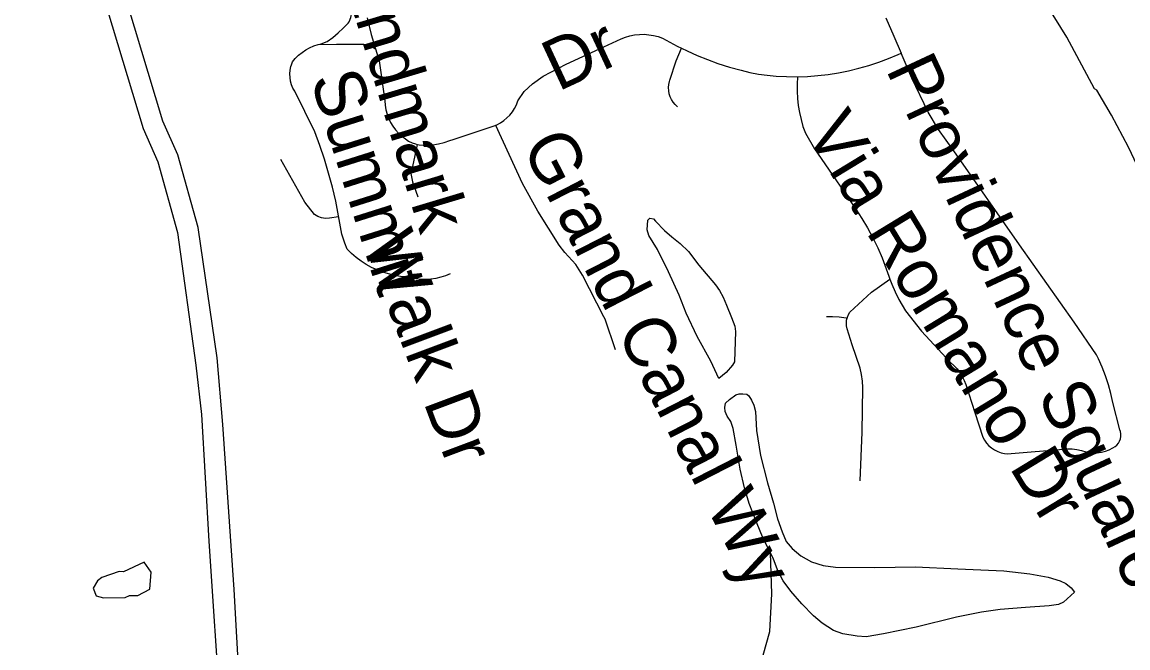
# Model space of a CAD drawing. Extents: x 1383679 to 1536984, y 460658 to 651027.
# Drawn here: x 1466987 to 1469055, y 507474 to 508644 of the extents above; entities that cross this region are included whole.
import ezdxf

# ---------------------------------------------------------------- set-up
doc = ezdxf.new("R2010")
doc.units = 0
for name, color, linetype in [('Exist Hydrographic Misc Water Feature', 7, 'Continuous'), ('Exist Road Non-System Type 51', 7, 'Continuous'), ('Exist Road Non-System Type 51 Label', 7, 'Continuous'), ('Exist Road Primary NC UnDivided 4 Lane Attributed', 7, 'Continuous')]:
    doc.layers.add(name, color=color, linetype=linetype)

msp = doc.modelspace()

# ---------------------------------------------------------------- linework, layer by layer
at = {"layer": 'Exist Hydrographic Misc Water Feature'}
for points in [[(1469579.7, 507632), (1469559.8, 507666.9), (1469556.1, 507683), (1469536.9, 507723.4), (1469523.4, 507747.7), (1469474.7, 507812.7), (1469440.1, 507885.5), (1469401, 507930.3), (1469365.9, 507981), (1469318.9, 508028), (1469284.1, 508090.7), (1469250.9, 508129.4), (1469215.8, 508178.1), (1469157.1, 508243.3), (1469145.5, 508263.6), (1469127.7, 508281.9), (1469092.8, 508330.7), (1469055.9, 508410), (1469023.8, 508469.8), (1468996.4, 508516.4), (1468992.4, 508518.8), (1468940.3, 508615.9), (1468903.4, 508674.6), (1468872.7, 508737.2)], [(1468171.2, 508271.5), (1468188.4, 508254.3), (1468202, 508242.3), (1468217.3, 508229.8), (1468233.3, 508214.8), (1468252.5, 508189.7), (1468283.5, 508152.9), (1468291.3, 508142.2), (1468298.2, 508129.5), (1468304.2, 508114.7), (1468313.3, 508091.5), (1468319.6, 508075.4), (1468321.1, 508065.3), (1468319, 508008.8), (1468315.5, 508002.5), (1468303.5, 507988.6), (1468289.8, 507977.6), (1468275, 508009.8), (1468249.6, 508056.4), (1468228.7, 508100), (1468215.6, 508133.1), (1468196, 508177), (1468175.1, 508218.6), (1468158.9, 508244.9), (1468155.8, 508255.5), (1468156.9, 508273.5), (1468161.2, 508277.6), (1468167.9, 508275.8), (1468171.2, 508271.5)], [(1468386.3, 507651.9), (1468384.6, 507655.4), (1468372.8, 507678.3), (1468360.1, 507708.9), (1468346.3, 507744.1), (1468337.7, 507773.4), (1468329.7, 507808.5), (1468322.5, 507852.9), (1468316.8, 507884.4), (1468312.4, 507897.4), (1468305.6, 507907.4), (1468301.7, 507916.2), (1468301.3, 507923.2), (1468302.6, 507931.3), (1468309.8, 507938.7), (1468321.6, 507947.2), (1468328, 507949.3), (1468335, 507949.2), (1468342, 507948.5), (1468346, 507945.5), (1468351.1, 507937.2), (1468355, 507927.8), (1468358.2, 507916.1), (1468360.3, 507880.5), (1468368, 507833.8), (1468380.9, 507782.9), (1468391.8, 507744.8), (1468399.3, 507715.6), (1468408.1, 507690.9), (1468415.9, 507673.3), (1468426.7, 507659.7), (1468443.3, 507645.9), (1468463.4, 507635), (1468484.8, 507628.1), (1468508.1, 507625.2), (1468581.4, 507624.2), (1468657.8, 507625.5), (1468736.9, 507621.9), (1468822.4, 507618.3), (1468871.2, 507612.5), (1468905.5, 507606.5), (1468928, 507599.6), (1468938.4, 507594.7), (1468948.7, 507586.3), (1468955, 507578.1), (1468934.2, 507559.3), (1468924.7, 507555.5), (1468907.2, 507553), (1468863.4, 507549.8), (1468815.7, 507546.2), (1468781.1, 507541.2), (1468734.3, 507531.8), (1468658.8, 507513.1), (1468597.4, 507500.5), (1468565.2, 507494.8), (1468548.4, 507495.8), (1468521.6, 507500.4), (1468504.3, 507506.6), (1468483.1, 507520.5), (1468467.1, 507534.2), (1468444.8, 507556.2), (1468424.3, 507580), (1468410.2, 507599.5), (1468400.6, 507617.2), (1468391.8, 507640.1), (1468386.3, 507651.9)], [(1468383.3, 507189.5), (1468366.1, 507227.8), (1468366.3, 507235.8), (1468358.6, 507251.9), (1468347.4, 507296.2), (1468348.7, 507360.2), (1468352.8, 507368.1), (1468353.4, 507392.1), (1468385.1, 507504.6), (1468389, 507575.3), (1468386.3, 507651.9)], [(1467215.6, 507634.1), (1467176.9, 507616.6), (1467168.9, 507616.7), (1467136.7, 507605.4), (1467128.6, 507599.6), (1467120.3, 507585.8), (1467126, 507571.6), (1467139.9, 507567.4), (1467180, 507568.5), (1467188.1, 507572.3), (1467204, 507572), (1467226.3, 507583.6), (1467229, 507615.5), (1467215.6, 507634.1)]]:
    msp.add_lwpolyline(points, dxfattribs=at)
at = {"layer": 'Exist Road Non-System Type 51'}
for points in [[(1467540.8, 508601.9), (1467546.3, 508603.2), (1467557.5, 508607.4), (1467568.1, 508615.2), (1467578.3, 508623.6), (1467587.9, 508632.5), (1467596.9, 508642.1), (1467599, 508644.4), (1467601.8, 508652.5), (1467603.9, 508660.9), (1467605.3, 508669.4), (1467605.8, 508678), (1467605.6, 508686.6), (1467605.3, 508689.9)], [(1467632.5, 508651.8), (1467639.8, 508620.7), (1467648.1, 508593.6)], [(1468601.9, 508652), (1468617.1, 508617.5), (1468630.6, 508585.7)], [(1467725.7, 508415.3), (1467729.9, 508414.3), (1467736.9, 508413.5), (1467744, 508413.4), (1467755, 508414.4), (1467765.9, 508416.3), (1467776.6, 508418.9), (1467787.2, 508422.2), (1467793.3, 508424.6), (1467860.4, 508447), (1467867.8, 508449.1), (1467874.9, 508452), (1467881.6, 508455.5), (1467888, 508459.7), (1467893.8, 508464.6), (1467899.2, 508470), (1467903.9, 508476), (1467908, 508482.4), (1467911.5, 508489.2), (1467914.2, 508496.4), (1467914.3, 508496.9), (1467925.8, 508514), (1467941.7, 508528.7), (1467961.6, 508542.9), (1468004.4, 508565.1), (1468075, 508597.6), (1468099.1, 508608.7), (1468107.1, 508612.6), (1468115.3, 508615.8), (1468123.8, 508618.3), (1468132.5, 508619.9), (1468141.4, 508620.8), (1468150.2, 508621), (1468159.1, 508620.3), (1468167.8, 508618.8), (1468176.4, 508616.6), (1468184.8, 508613.6), (1468211.9, 508599), (1468220.3, 508594.8)], [(1467787.9, 508173.4), (1467779.2, 508169.8), (1467770.2, 508166.8), (1467761, 508164.6), (1467751.6, 508163.2), (1467742.1, 508162.6), (1467732.6, 508162.8), (1467723.2, 508163.7), (1467713.9, 508165.4), (1467706.3, 508167.5), (1467694.9, 508168.5), (1467683.7, 508170.4), (1467672.5, 508173), (1467661.6, 508176.4), (1467651, 508180.5), (1467640.6, 508185.4), (1467630.7, 508191), (1467621.1, 508197.2), (1467612, 508204.1), (1467603.4, 508211.6), (1467595.3, 508219.7), (1467590.6, 508230.8), (1467585.2, 508247.4), (1467573.8, 508308.9), (1467567.5, 508335.2), (1467560.3, 508361.4), (1467552.5, 508387.4), (1467543.8, 508413.1), (1467534.5, 508438.6), (1467497, 508514.4), (1467493.7, 508520.5), (1467491.2, 508526.8), (1467489.4, 508533.5), (1467488.4, 508540.2), (1467488.1, 508547.1), (1467488.7, 508553.9), (1467490, 508560.7), (1467490.9, 508563.9), (1467492.8, 508569.5), (1467498.2, 508575.9), (1467504.1, 508581.9), (1467510.7, 508587.2), (1467517.6, 508591.9), (1467525, 508596), (1467532.8, 508599.3), (1467540.8, 508601.9)], [(1467540.8, 508601.9), (1467575.3, 508602.3), (1467626.2, 508602.5), (1467630.9, 508602.1), (1467635.5, 508600.9), (1467639.9, 508599), (1467648.1, 508593.6)], [(1467648.1, 508593.6), (1467654.7, 508571.6), (1467665.5, 508496.8), (1467666.1, 508488.4), (1467667.5, 508480.1), (1467669.7, 508471.9), (1467672.6, 508464), (1467676.3, 508456.4), (1467680.6, 508449.2), (1467685.6, 508442.4), (1467691.2, 508436.1), (1467697.4, 508430.4), (1467704.1, 508425.3), (1467710, 508421.5), (1467716.4, 508418.4), (1467723, 508416), (1467725.7, 508415.3)], [(1468212.6, 508485.7), (1468208.2, 508489.6), (1468204.4, 508494), (1468201.3, 508499), (1468198.8, 508504.3), (1468197, 508509.9), (1468196.1, 508515.6), (1468195.9, 508521.5), (1468196.5, 508527.3), (1468197.9, 508533), (1468198.5, 508535), (1468210.4, 508571.6), (1468220.3, 508594.8)], [(1468220.3, 508594.8), (1468230.5, 508589.8), (1468249.5, 508581.3), (1468268.7, 508573.6), (1468288.3, 508566.6), (1468309.9, 508559.8), (1468331.7, 508553.7), (1468347.8, 508549.8), (1468364.1, 508546.7), (1468380.5, 508544.3), (1468397, 508542.8), (1468416.5, 508541.9), (1468436, 508541.7), (1468437.2, 508541.8)], [(1468437.2, 508541.8), (1468455.5, 508542.4), (1468475, 508543.8), (1468494.3, 508546.1), (1468513.5, 508549.1), (1468532.5, 508552.9), (1468551.4, 508557.4), (1468570.3, 508562.8), (1468588.9, 508568.9), (1468607.3, 508575.8), (1468625.4, 508583.4), (1468630.6, 508585.7)], [(1468609.8, 508163.6), (1468613.3, 508154), (1468619.5, 508139.4), (1468626.3, 508125.2), (1468639, 508103.9), (1468668.8, 508066.4), (1468723.1, 508007.3), (1468729.4, 508001.7), (1468735.1, 507995.5), (1468740.2, 507988.8), (1468744.7, 507981.7), (1468748.5, 507974.1), (1468751.6, 507966.3), (1468768.7, 507914), (1468783.1, 507868.1), (1468786.3, 507862.3), (1468790.2, 507856.9), (1468794.8, 507852.1), (1468799.8, 507847.8), (1468805.4, 507844.1), (1468811.3, 507841.1), (1468817.5, 507838.9), (1468824, 507837.4), (1468828.8, 507836.8), (1468941.4, 507846.1), (1468950.2, 507845.9), (1468959, 507845), (1468967.7, 507843.2), (1468976.2, 507840.6), (1468982.2, 507839), (1468989.7, 507838.1), (1468997.3, 507838.5), (1469004.9, 507839.7), (1469012.4, 507841.7), (1469019.6, 507844.5), (1469026.4, 507848), (1469026.5, 507848), (1469030.5, 507850.3), (1469033.9, 507853.3), (1469036.8, 507856.8), (1469039.1, 507860.8), (1469040.6, 507865.1), (1469041.4, 507869.5), (1469041.4, 507874.1), (1469040.6, 507878.6), (1469039.4, 507881.9), (1469026.7, 507932.5), (1469022.7, 507949.4), (1469018, 507966.1), (1469012.5, 507982.6), (1469006.3, 507998.8), (1468999.3, 508014.7), (1468995.8, 508022.2), (1468954.3, 508082.9), (1468852.2, 508227.2), (1468728.9, 508403.2), (1468700.4, 508442.9), (1468681, 508475.4), (1468650.5, 508539), (1468630.6, 508585.7)], [(1468437.2, 508541.8), (1468436.3, 508527.8), (1468436.1, 508514.4), (1468436.8, 508501.1), (1468438.2, 508487.8), (1468440.5, 508474.6), (1468443.5, 508461.6), (1468447.2, 508448.7), (1468451.8, 508436), (1468468.5, 508407), (1468508.3, 508349.2), (1468545.8, 508294.4), (1468557.1, 508276.9), (1468567.7, 508259), (1468577.6, 508240.8), (1468586.9, 508222.1), (1468595.4, 508203.1), (1468607.9, 508168.8), (1468609.8, 508163.6)], [(1468097, 508031.1), (1468077.1, 508088.7), (1468075, 508092.8), (1468035.3, 508170.6), (1468022.8, 508190.8), (1468002, 508213.2), (1467991.1, 508226.6), (1467951.6, 508290.4), (1467922.8, 508342), (1467872.8, 508450.8)], [(1467725.7, 508415.3), (1467717.3, 508374.1), (1467715.5, 508367.7), (1467714.4, 508361), (1467717.1, 508345.1), (1467727.5, 508316.9)], [(1467579.1, 508279.7), (1467561.9, 508277.3), (1467554.6, 508276.7), (1467547.3, 508277.7), (1467540.3, 508280.2), (1467534.1, 508284.1), (1467516.2, 508307.5), (1467471.3, 508386.7)], [(1468553.9, 507786.5), (1468558, 507877.3), (1468559.3, 507960.6), (1468558.4, 507972.8), (1468556.8, 507984.9), (1468554.3, 507996.9), (1468539.2, 508040.7), (1468529.6, 508070.7), (1468528.5, 508076), (1468528.3, 508081.5), (1468528.8, 508086.9), (1468530.1, 508092.1), (1468532.2, 508097.1), (1468535, 508101.8), (1468575.2, 508138.8), (1468609.8, 508163.6)], [(1468527.8, 508090.5), (1468514.9, 508092.2), (1468502.4, 508093.1), (1468491.4, 508092.8)]]:
    msp.add_lwpolyline(points, dxfattribs=at)
at = {"layer": 'Exist Road Primary NC UnDivided 4 Lane Attributed'}
for points in [[(1467397.9, 507327.4), (1467383.8, 507583), (1467362.5, 507891.8), (1467351.8, 508016), (1467316.3, 508259.6), (1467278.3, 508395.7), (1467250.5, 508458.4), (1467183.8, 508679.9), (1467178.1, 508706), (1467154.1, 508783.6), (1467080, 508994.3), (1467030.3, 509127.3), (1466971.8, 509273.8), (1466933.8, 509387.1), (1466895.8, 509520.6), (1466742, 509991.1), (1466391.7, 511045.5), (1466354.8, 511138.2), (1466279.1, 511341.5), (1466240.5, 511428.9), (1466149.2, 511602.8), (1466020.2, 511807.2), (1465739.4, 512203.1)], [(1466899.9, 509394.3), (1466993.4, 509113.5), (1467043, 508980.9), (1467116.7, 508771.2), (1467140, 508695.9), (1467145.7, 508670), (1467213.5, 508444.7), (1467241.1, 508382.4), (1467278, 508250.4), (1467312.2, 508002.5), (1467322.8, 507910.6), (1467336.2, 507673.8), (1467358.5, 507347)]]:
    msp.add_lwpolyline(points, dxfattribs=at)

# ---------------------------------------------------------------- texts
at = {"layer": 'Exist Road Non-System Type 51 Label'}
for s, rotation, p in [('Landmark', 286.7108, (1467569.6, 508785.9)), ('Dr', 24.9055, (1467989.3, 508513.4)), ('Providence Square Dr', 294.9885, (1468601.3, 508555.6)), ('Summit', 287.5255, (1467525.8, 508537.7)), ('Via Romano Dr', 301.3288, (1468449.9, 508439.5)), ('Grand Canal Wy', 297.1353, (1467920.2, 508412.3)), ('Walk Dr', 290.5561, (1467625.6, 508231.5))]:
    msp.add_text(s, height=95, rotation=rotation, dxfattribs=at).set_placement(p)

doc.saveas('drawing.dxf')
